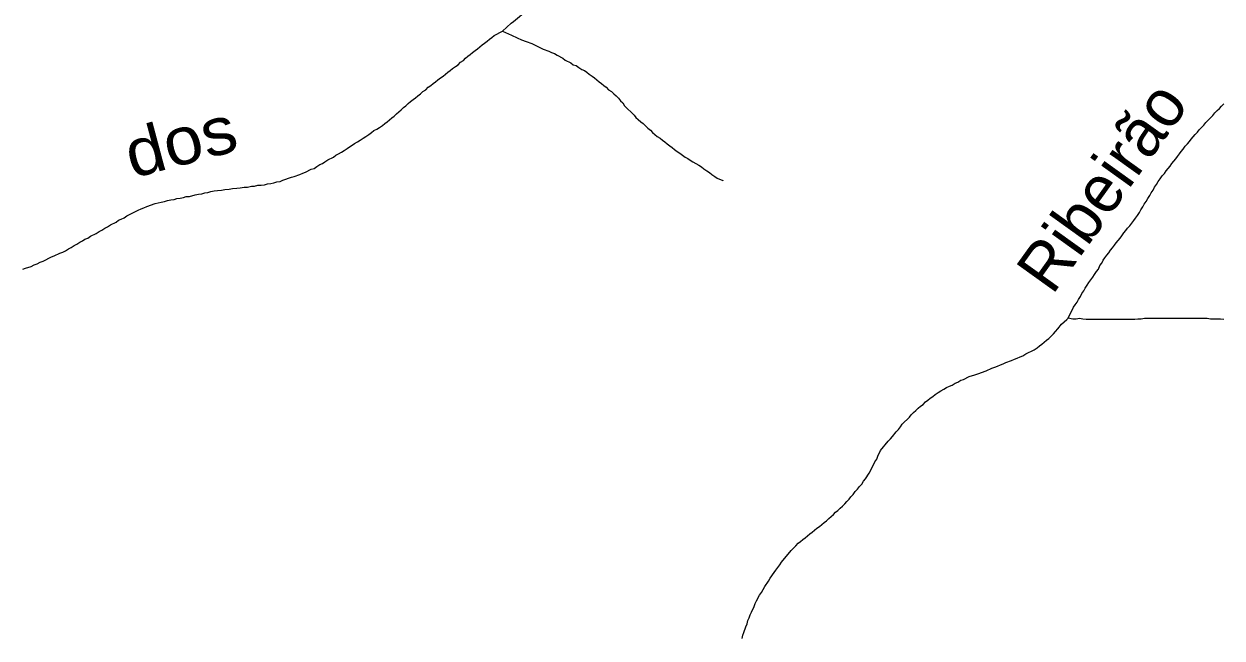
# Model space of a CAD drawing. Extents: x 652.3 to 678, y 7316.9 to 7344.9.
# Drawn here: x 664.125 to 666.148, y 7336.104 to 7337.141 of the extents above; entities that cross this region are included whole.
import ezdxf
from ezdxf.enums import TextEntityAlignment as Align

# ---------------------------------------------------------------- set-up
doc = ezdxf.new("R2010")
doc.units = 0
doc.header["$LTSCALE"] = 0.032
doc.layers.add('61', color=7, linetype='Continuous')
doc.layers.add('7', color=7, linetype='Continuous', lineweight=25)

msp = doc.modelspace()

# ---------------------------------------------------------------- linework, layer by layer
at = {"layer": '7'}
msp.add_line((665.8859, 7336.6425), (665.8881, 7336.6445), dxfattribs=at)
for points in [[(664.9333, 7337.1291), (664.9476, 7337.1426), (664.9516, 7337.1458), (664.9587, 7337.1514), (664.9691, 7337.1601), (664.973, 7337.1633)], [(664.4359, 7336.857), (664.4407, 7336.8585), (664.4463, 7336.8593), (664.4519, 7336.8601), (664.459, 7336.8609), (664.4646, 7336.8617), (664.4718, 7336.8625), (664.4773, 7336.8633), (664.4845, 7336.8641), (664.4901, 7336.8649), (664.4972, 7336.8657), (664.5028, 7336.8657), (664.5092, 7336.8673), (664.5147, 7336.8673), (664.5203, 7336.8689), (664.5259, 7336.8689), (664.5314, 7336.8697), (664.5362, 7336.8713), (664.5418, 7336.8721), (664.5473, 7336.8729), (664.5521, 7336.8745), (664.5577, 7336.8753), (664.5625, 7336.8776), (664.5768, 7336.8824), (664.5816, 7336.884), (664.5911, 7336.8872), (664.5959, 7336.8896), (664.6007, 7336.8912), (664.6102, 7336.8959), (664.615, 7336.8975), (664.6198, 7336.9007), (664.6245, 7336.9039), (664.6293, 7336.9055), (664.6333, 7336.9087), (664.6381, 7336.9119), (664.6476, 7336.9166), (664.6516, 7336.9198), (664.6564, 7336.9222), (664.6611, 7336.9246), (664.6659, 7336.9278), (664.6707, 7336.931), (664.6747, 7336.9341), (664.6794, 7336.9365), (664.6834, 7336.9397), (664.6882, 7336.9421), (664.693, 7336.9453), (664.6977, 7336.9485), (664.7025, 7336.9516), (664.7073, 7336.9548), (664.7121, 7336.958), (664.716, 7336.9612), (664.7208, 7336.9636), (664.7256, 7336.9668), (664.7304, 7336.9699), (664.7343, 7336.9731), (664.7383, 7336.9763), (664.7423, 7336.9795), (664.7463, 7336.9827), (664.7502, 7336.9859), (664.7542, 7336.9898), (664.7582, 7336.993), (664.7622, 7336.9962), (664.7662, 7337.0002), (664.7701, 7337.0034), (664.7741, 7337.0073), (664.7781, 7337.0105), (664.7821, 7337.0137), (664.7861, 7337.0169), (664.79, 7337.0201), (664.7948, 7337.0233), (664.7988, 7337.0272), (664.8036, 7337.0304), (664.8075, 7337.0344), (664.8123, 7337.0376), (664.8163, 7337.0408), (664.8203, 7337.0439), (664.8242, 7337.0471), (664.8282, 7337.0503), (664.833, 7337.0535), (664.837, 7337.0567), (664.841, 7337.0599), (664.8449, 7337.063), (664.8489, 7337.0662), (664.8537, 7337.0694), (664.8585, 7337.0726), (664.8624, 7337.0766), (664.8672, 7337.0797), (664.8704, 7337.0837), (664.8744, 7337.0869), (664.8784, 7337.0901), (664.8823, 7337.0933), (664.8871, 7337.0965), (664.8911, 7337.0996), (664.8951, 7337.1028), (664.899, 7337.106), (664.903, 7337.1092), (664.907, 7337.1124), (664.911, 7337.1155), (664.915, 7337.1187), (664.9189, 7337.1219), (664.9333, 7337.1291)], [(664.9333, 7337.1291), (664.9484, 7337.1227), (664.9579, 7337.1179), (664.9651, 7337.1148), (664.973, 7337.1116), (664.9826, 7337.1084), (665.0017, 7337.0988), (665.0112, 7337.0957), (665.016, 7337.0933), (665.0208, 7337.0917), (665.0256, 7337.0885), (665.0351, 7337.0837), (665.0391, 7337.0805), (665.0486, 7337.0758), (665.0526, 7337.0726), (665.0574, 7337.071), (665.0622, 7337.0678), (665.0669, 7337.0646), (665.0717, 7337.063), (665.0757, 7337.0599), (665.0797, 7337.0567), (665.0844, 7337.0535), (665.0884, 7337.0503), (665.0924, 7337.0471), (665.0964, 7337.0439), (665.1003, 7337.0408), (665.1043, 7337.0376), (665.1083, 7337.0344), (665.1123, 7337.0304), (665.1171, 7337.0272), (665.121, 7337.0233), (665.125, 7337.0201), (665.129, 7337.0161), (665.1322, 7337.0113), (665.1362, 7337.0081), (665.1393, 7337.0034), (665.1552, 7336.9874), (665.1584, 7336.9835), (665.1624, 7336.9803), (665.1664, 7336.9763), (665.1704, 7336.9731), (665.1743, 7336.9691), (665.1783, 7336.9652), (665.1831, 7336.962), (665.1863, 7336.958), (665.1903, 7336.9548), (665.1942, 7336.9516), (665.199, 7336.9485), (665.203, 7336.9453), (665.207, 7336.9421), (665.2109, 7336.9389), (665.2157, 7336.9357), (665.2197, 7336.9325), (665.2237, 7336.9294), (665.2277, 7336.9262), (665.2324, 7336.923), (665.2372, 7336.9198), (665.2412, 7336.9166), (665.246, 7336.9142), (665.2499, 7336.9111), (665.2547, 7336.9087), (665.2595, 7336.9055), (665.2643, 7336.9031), (665.269, 7336.8999), (665.273, 7336.8967), (665.2778, 7336.8936), (665.2826, 7336.8904), (665.2865, 7336.8872), (665.2913, 7336.884), (665.2953, 7336.8808), (665.3048, 7336.8768), (665.3052, 7336.8767)], [(665.8881, 7336.6445), (665.8968, 7336.6628), (665.9, 7336.6668), (665.9032, 7336.6716), (665.9056, 7336.6763), (665.9088, 7336.6811), (665.9112, 7336.6859), (665.9143, 7336.6907), (665.9167, 7336.6954), (665.9199, 7336.7002), (665.9231, 7336.705), (665.9263, 7336.709), (665.9295, 7336.7137), (665.9326, 7336.7185), (665.9358, 7336.7233), (665.939, 7336.7273), (665.9414, 7336.7336), (665.9446, 7336.7376), (665.947, 7336.7424), (665.9501, 7336.7464), (665.9533, 7336.7511), (665.9565, 7336.7551), (665.9597, 7336.7591), (665.9629, 7336.7631), (665.9661, 7336.7678), (665.9692, 7336.7718), (665.9724, 7336.7758), (665.9756, 7336.7798), (665.9788, 7336.7837), (665.982, 7336.7885), (665.9852, 7336.7925), (665.9883, 7336.7965), (665.9923, 7336.8005), (665.9955, 7336.8052), (665.9987, 7336.8092), (666.0019, 7336.8132), (666.005, 7336.818), (666.0082, 7336.8227), (666.0106, 7336.8275), (666.0138, 7336.8323), (666.0162, 7336.8371), (666.0194, 7336.8418), (666.0226, 7336.8466), (666.0257, 7336.8514), (666.0281, 7336.8562), (666.0313, 7336.8609), (666.0337, 7336.8657), (666.0369, 7336.8705), (666.0401, 7336.8753), (666.0432, 7336.88), (666.0464, 7336.8848), (666.0504, 7336.8888), (666.0536, 7336.8936), (666.0568, 7336.8975), (666.0599, 7336.9015), (666.0631, 7336.9055), (666.0663, 7336.9095), (666.0695, 7336.9134), (666.0727, 7336.9174), (666.0759, 7336.9222), (666.079, 7336.9262), (666.0822, 7336.9302), (666.0854, 7336.9349), (666.0894, 7336.9389), (666.0926, 7336.9429), (666.0958, 7336.9469), (666.0989, 7336.9508), (666.1021, 7336.9548), (666.1061, 7336.9588), (666.1093, 7336.9628), (666.1133, 7336.9668), (666.1172, 7336.9707), (666.1204, 7336.9747), (666.1244, 7336.9787), (666.1284, 7336.9827), (666.1324, 7336.9866), (666.1355, 7336.9914), (666.1395, 7336.9954), (666.1435, 7336.9986), (666.1467, 7337.0026), (666.1507, 7337.0065)], [(664.1232, 7336.7273), (664.128, 7336.7288), (664.1376, 7336.732), (664.1423, 7336.7344), (664.1479, 7336.736), (664.1527, 7336.7392), (664.1575, 7336.7408), (664.1718, 7336.7479), (664.1766, 7336.7495), (664.1861, 7336.7543), (664.1909, 7336.7559), (664.1956, 7336.7583), (664.2004, 7336.7615), (664.2052, 7336.7639), (664.21, 7336.767), (664.2147, 7336.7694), (664.2195, 7336.7726), (664.2243, 7336.775), (664.2283, 7336.7782), (664.233, 7336.7798), (664.2378, 7336.783), (664.2474, 7336.7877), (664.2521, 7336.7909), (664.2569, 7336.7933), (664.2617, 7336.7965), (664.2665, 7336.7989), (664.2712, 7336.802), (664.2808, 7336.8068), (664.2848, 7336.81), (664.2895, 7336.8116), (664.2943, 7336.814), (664.2991, 7336.8172), (664.3182, 7336.8267), (664.323, 7336.8291), (664.3277, 7336.8307), (664.3325, 7336.8331), (664.3468, 7336.8379), (664.3516, 7336.8394), (664.3572, 7336.8402), (664.3627, 7336.8418), (664.3675, 7336.8434), (664.3731, 7336.8442), (664.3787, 7336.845), (664.3834, 7336.8466), (664.389, 7336.8474), (664.3946, 7336.8482), (664.3993, 7336.8498), (664.4049, 7336.8498), (664.4145, 7336.853), (664.42, 7336.8538), (664.4256, 7336.8546), (664.4304, 7336.8562), (664.4359, 7336.857)], [(666.1507, 7336.6421), (666.1451, 7336.6429), (666.1284, 7336.6429), (666.1228, 7336.6437), (666.017, 7336.6437), (666.0114, 7336.6429), (666.0058, 7336.6429), (666.0003, 7336.6421), (665.9501, 7336.6421), (665.9374, 7336.6421), (665.9295, 7336.6421), (665.9183, 7336.6421), (665.9127, 7336.6429), (665.9072, 7336.6437), (665.9016, 7336.6429), (665.896, 7336.6429), (665.8881, 7336.6445)], [(665.5324, 7336.3557), (665.5356, 7336.3604), (665.5396, 7336.3644), (665.5427, 7336.3692), (665.5459, 7336.3732), (665.5523, 7336.3827), (665.5547, 7336.3875), (665.5618, 7336.4018), (665.565, 7336.4066), (665.5666, 7336.4114), (665.5714, 7336.4209), (665.5841, 7336.4368), (665.5881, 7336.4408), (665.5913, 7336.4448), (665.5977, 7336.4527), (665.6016, 7336.4567), (665.6048, 7336.4607), (665.608, 7336.4655), (665.6199, 7336.4774), (665.6231, 7336.4814), (665.6271, 7336.4854), (665.6311, 7336.4885), (665.635, 7336.4925), (665.639, 7336.4957), (665.643, 7336.4989), (665.647, 7336.5029), (665.651, 7336.5061), (665.6549, 7336.5092), (665.6597, 7336.5124), (665.6637, 7336.5156), (665.6685, 7336.5188), (665.6732, 7336.522), (665.678, 7336.5244), (665.6828, 7336.5275), (665.6876, 7336.5299), (665.6923, 7336.5315), (665.6971, 7336.5347), (665.7019, 7336.5363), (665.7067, 7336.5395), (665.7114, 7336.5411), (665.721, 7336.5458), (665.7305, 7336.549), (665.7353, 7336.5506), (665.7496, 7336.5554), (665.7592, 7336.5602), (665.764, 7336.5618), (665.7687, 7336.5633), (665.7735, 7336.5657), (665.7783, 7336.5673), (665.783, 7336.5697), (665.7926, 7336.5729), (665.7974, 7336.5753), (665.8021, 7336.5769), (665.8069, 7336.5793), (665.8117, 7336.5808), (665.8165, 7336.584), (665.8308, 7336.5912), (665.8356, 7336.5944), (665.8395, 7336.5976), (665.8435, 7336.6007), (665.8475, 7336.6039), (665.8515, 7336.6071), (665.8555, 7336.6103), (665.8634, 7336.6182), (665.8666, 7336.6222), (665.8706, 7336.6262), (665.8769, 7336.6342), (665.8859, 7336.6425)], [(665.3375, 7336.1034), (665.3391, 7336.109), (665.3406, 7336.1138), (665.3438, 7336.1233), (665.3462, 7336.1281), (665.347, 7336.1337), (665.3494, 7336.1384), (665.351, 7336.1432), (665.3534, 7336.148), (665.3582, 7336.1575), (665.3597, 7336.1623), (665.3621, 7336.1671), (665.3669, 7336.1766), (665.3701, 7336.1814), (665.3733, 7336.1862), (665.3757, 7336.191), (665.382, 7336.2005), (665.3852, 7336.2053), (665.3916, 7336.2148), (665.3948, 7336.2188), (665.3979, 7336.2236), (665.4011, 7336.2276), (665.4043, 7336.2323), (665.4202, 7336.2522), (665.4282, 7336.2602), (665.4321, 7336.2642), (665.4361, 7336.2673), (665.4401, 7336.2705), (665.4441, 7336.2737), (665.4481, 7336.2769), (665.452, 7336.2801), (665.456, 7336.2833), (665.46, 7336.2864), (665.464, 7336.2896), (665.468, 7336.2928), (665.4719, 7336.296), (665.4759, 7336.2992), (665.4799, 7336.3024), (665.4839, 7336.3063), (665.4878, 7336.3095), (665.4918, 7336.3127), (665.495, 7336.3167), (665.499, 7336.3199), (665.503, 7336.3238), (665.5069, 7336.327), (665.5109, 7336.331), (665.5141, 7336.335), (665.5181, 7336.339), (665.5213, 7336.3429), (665.5252, 7336.3469), (665.5284, 7336.3517), (665.5324, 7336.3557)]]:
    msp.add_lwpolyline(points, dxfattribs=at)

# ---------------------------------------------------------------- texts
at = {"layer": '61'}
msp.add_text('Ribeirão', height=0.08, rotation=54.327, dxfattribs=at).set_placement((665.9774, 7336.8437), align=Align.CENTER)
at = {"layer": '61', "width": 1.1}
msp.add_text('dos', height=0.08, rotation=14.9, dxfattribs=at).set_placement((664.3998, 7336.9047), align=Align.CENTER)

doc.saveas('drawing.dxf')
